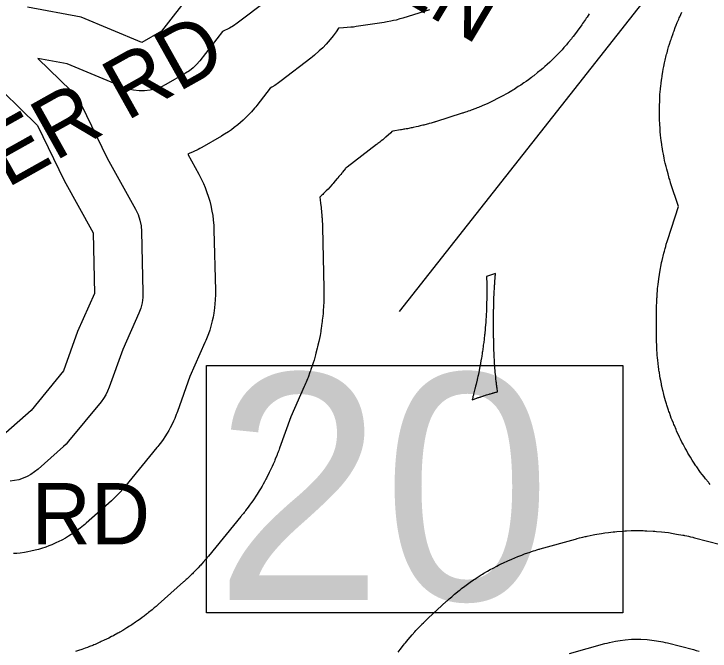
# Model space of a CAD drawing. Extents: x 1950930 to 2061844, y 904556 to 1017002.
# Drawn here: x 1965577 to 1966654, y 988753 to 989738 of the extents above; entities that cross this region are included whole.
import ezdxf

# ---------------------------------------------------------------- set-up
doc = ezdxf.new("R2010")
doc.units = 0
for name, color, linetype in [('Exist Hydrographic Buffer Line', 7, 'Continuous'), ('Exist Hydrographic Lake Shore', 7, 'Continuous'), ('Exist Road Non-System Type 51 Label', 7, 'Continuous'), ('Exist Road Secondary Mileage Hundredths English Label', 7, 'Continuous')]:
    doc.layers.add(name, color=color, linetype=linetype)

msp = doc.modelspace()

# ---------------------------------------------------------------- linework, layer by layer
at = {"layer": 'Exist Hydrographic Buffer Line'}
for points in [[(1965968.2, 989758.7), (1965922.4, 989723.8), (1965916.6, 989719.8), (1965910.5, 989716.4), (1965899.6, 989710.9), (1965864.3, 989665.5), (1965859.5, 989659.9), (1965854.2, 989654.9), (1965848.4, 989650.4), (1965842.3, 989646.4), (1965811.8, 989629), (1965804.1, 989625.1), (1965796, 989622.2), (1965787.7, 989620.2), (1965779.1, 989619.2), (1965770.6, 989619.2), (1965762, 989620.1), (1965753.7, 989622), (1965745.6, 989624.9), (1965659.3, 989661), (1965614, 989669.4), (1965665.6, 989619.2), (1965670.1, 989614.4), (1965674.1, 989609.4), (1965677.6, 989604), (1965680.7, 989598.3), (1965721.3, 989515), (1965765, 989436), (1965768.9, 989427.9), (1965771.8, 989419.3), (1965773.6, 989410.5), (1965774.3, 989401.5), (1965776.5, 989307.7), (1965776.3, 989299.4), (1965775.1, 989291.2), (1965773, 989283.2), (1965770.1, 989275.5), (1965745.1, 989219.2), (1965724.2, 989160.8), (1965721.8, 989154.8), (1965718.9, 989149.1), (1965715.5, 989143.6), (1965711.6, 989138.4), (1965661.5, 989077.4), (1965657.6, 989073), (1965653.3, 989068.9), (1965614.1, 989034), (1965608.8, 989029.7), (1965603.2, 989025.9), (1965597.2, 989022.7), (1965590.9, 989020), (1965584.5, 989017.8), (1965577.8, 989016.3), (1965571.1, 989015.4)], [(1966219.8, 989744.7), (1966178.4, 989731.6), (1966176.3, 989731), (1966174.2, 989730.4), (1966168.5, 989728.8), (1966164.3, 989727.8), (1966160, 989726.9), (1966154.2, 989725.8), (1966152, 989725.4), (1966149.9, 989725), (1966106.3, 989718.5), (1966102.2, 989717.9), (1966098, 989717.6), (1966086.9, 989716.7), (1966079.3, 989716.4), (1966075.3, 989710.5), (1966071, 989704.5), (1966066.3, 989698.8), (1966059.8, 989691.3), (1966054.7, 989685.9), (1966049.3, 989680.9), (1966041.8, 989674.3), (1966039, 989672), (1966036.1, 989669.7), (1965990.3, 989634.8), (1965988.2, 989633.2), (1965986.1, 989631.7), (1965980.3, 989627.7), (1965975.9, 989624.8), (1965973.3, 989623.3), (1965952.7, 989596.8), (1965951, 989594.6), (1965949.2, 989592.5), (1965944.5, 989587), (1965940.8, 989582.9), (1965936.9, 989579), (1965931.7, 989574), (1965927.6, 989570.3), (1965923.4, 989566.8), (1965917.6, 989562.3), (1965913.3, 989559), (1965908.7, 989556), (1965902.6, 989552), (1965900.2, 989550.6), (1965897.9, 989549.2), (1965867.4, 989531.7), (1965864.6, 989530.2), (1965861.7, 989528.7), (1965854, 989524.9), (1965848.2, 989522.2), (1965845.8, 989521.3), (1965863, 989490.3), (1965864.6, 989487.3), (1965866.1, 989484.3), (1965869.9, 989476.1), (1965872.7, 989469.9), (1965875, 989463.6), (1965877.9, 989455), (1965879.9, 989448.6), (1965881.4, 989442), (1965883.3, 989433.2), (1965884.4, 989426.5), (1965885.2, 989419.8), (1965886, 989410.8), (1965886.2, 989407.4), (1965886.3, 989404.1), (1965888.5, 989310.3), (1965888.5, 989307.2), (1965888.5, 989304.1), (1965888.2, 989295.8), (1965887.8, 989289.7), (1965887.1, 989283.5), (1965886, 989275.4), (1965884.9, 989269.3), (1965883.5, 989263.3), (1965881.5, 989255.2), (1965879.8, 989249.3), (1965877.7, 989243.5), (1965874.8, 989235.8), (1965873.7, 989232.9), (1965872.4, 989230), (1965849.1, 989177.6), (1965829.7, 989123.2), (1965828.9, 989120.9), (1965828, 989118.7), (1965825.6, 989112.7), (1965823.7, 989108.2), (1965821.6, 989103.9), (1965818.6, 989098.1), (1965816.3, 989093.9), (1965813.9, 989089.8), (1965810.5, 989084.3), (1965807.8, 989080.2), (1965805, 989076.3), (1965801.1, 989071.2), (1965799.7, 989069.2), (1965798.1, 989067.4), (1965748, 989006.3), (1965746.6, 989004.6), (1965745.2, 989003), (1965741.3, 988998.6), (1965738.3, 988995.4), (1965735.2, 988992.3), (1965731, 988988.2), (1965729.4, 988986.7), (1965727.8, 988985.2), (1965688.5, 988950.4), (1965686.6, 988948.7), (1965684.7, 988947.1), (1965679.4, 988942.8), (1965675.4, 988939.6), (1965671.2, 988936.7), (1965665.5, 988932.9), (1965661.2, 988930.2), (1965656.8, 988927.6), (1965650.9, 988924.4), (1965646.3, 988922), (1965641.7, 988919.9), (1965635.5, 988917.2), (1965630.7, 988915.3), (1965626, 988913.6), (1965619.5, 988911.5), (1965614.6, 988910), (1965609.7, 988908.7), (1965603, 988907.2), (1965598.1, 988906.2), (1965593, 988905.3), (1965586.3, 988904.4), (1965581.2, 988903.8), (1965576.2, 988903.5)], [(1966466.7, 989738.4), (1966463.6, 989733.4), (1966462.4, 989731.6), (1966461.2, 989729.8), (1966456.8, 989723.3), (1966455.6, 989721.4), (1966454.4, 989719.6), (1966451, 989714.9), (1966448.4, 989711.3), (1966445.8, 989707.8), (1966442.2, 989703.2), (1966440.8, 989701.5), (1966439.4, 989699.8), (1966434.5, 989693.8), (1966433, 989692.1), (1966431.6, 989690.5), (1966427.8, 989686.1), (1966424.9, 989682.8), (1966421.9, 989679.6), (1966417.8, 989675.4), (1966416.3, 989673.9), (1966414.7, 989672.3), (1966409.1, 989666.8), (1966407.5, 989665.3), (1966406, 989663.8), (1966401.7, 989659.8), (1966398.4, 989656.9), (1966395.1, 989654), (1966390.6, 989650.3), (1966388.9, 989648.9), (1966387.2, 989647.5), (1966381.1, 989642.7), (1966379.4, 989641.3), (1966377.7, 989640), (1966373, 989636.5), (1966369.5, 989633.9), (1966365.9, 989631.4), (1966361, 989628.1), (1966359.2, 989626.9), (1966357.3, 989625.7), (1966350.8, 989621.5), (1966348.9, 989620.4), (1966347, 989619.2), (1966342, 989616.2), (1966338.2, 989614), (1966334.4, 989611.9), (1966329.2, 989609.2), (1966327.3, 989608.2), (1966325.3, 989607.2), (1966318.3, 989603.7), (1966316.4, 989602.7), (1966314.4, 989601.8), (1966309.1, 989599.3), (1966305.1, 989597.5), (1966301.1, 989595.8), (1966295.7, 989593.6), (1966293.6, 989592.8), (1966291.6, 989592), (1966284.3, 989589.3), (1966283.2, 989588.9), (1966282.2, 989588.5), (1966279.5, 989587.6), (1966277.4, 989586.8), (1966275.3, 989586.1), (1966272.5, 989585.2), (1966271.5, 989584.9), (1966270.5, 989584.5), (1966229.1, 989571.4), (1966228.3, 989571.2), (1966227.5, 989571), (1966225.4, 989570.3), (1966223.8, 989569.8), (1966222.2, 989569.4), (1966220.1, 989568.8), (1966219.3, 989568.6), (1966218.5, 989568.3), (1966212.8, 989566.8), (1966211.2, 989566.4), (1966209.6, 989566), (1966205.4, 989564.9), (1966202.2, 989564.1), (1966199, 989563.4), (1966194.7, 989562.5), (1966193, 989562.1), (1966191.4, 989561.8), (1966185.6, 989560.7), (1966184.8, 989560.6), (1966184, 989560.4), (1966181.8, 989560), (1966180.2, 989559.8), (1966178.6, 989559.5), (1966176.4, 989559.1), (1966175.6, 989559), (1966174.8, 989558.9), (1966162.9, 989557.1), (1966161.8, 989556.1), (1966159.8, 989554.3), (1966152.3, 989547.8), (1966151.2, 989546.9), (1966150.2, 989546), (1966147.4, 989543.6), (1966145.2, 989541.8), (1966143.1, 989540.1), (1966140.1, 989537.8), (1966139.1, 989536.9), (1966138, 989536.1), (1966092.2, 989501.2), (1966091.4, 989500.6), (1966090.6, 989500), (1966089.7, 989499.3), (1966085.3, 989493.7), (1966084.7, 989492.9), (1966084.1, 989492.1), (1966082.4, 989489.9), (1966081.1, 989488.3), (1966079.8, 989486.7), (1966078, 989484.6), (1966077.4, 989483.9), (1966076.7, 989483.1), (1966071.9, 989477.5), (1966070.6, 989476), (1966069.2, 989474.4), (1966065.5, 989470.4), (1966062.8, 989467.4), (1966059.9, 989464.4), (1966056, 989460.6), (1966054.6, 989459.1), (1966053.1, 989457.7), (1966050, 989454.7), (1966050.7, 989450.6), (1966051.3, 989445.6), (1966052.1, 989438.9), (1966052.4, 989436.3), (1966052.6, 989433.8), (1966053.4, 989424.8), (1966053.5, 989423.6), (1966053.6, 989422.3), (1966053.8, 989418.9), (1966053.9, 989416.4), (1966054.1, 989413.9), (1966054.2, 989410.5), (1966054.2, 989409.2), (1966054.3, 989408), (1966056.4, 989314.2), (1966056.5, 989313), (1966056.5, 989311.9), (1966056.5, 989308.8), (1966056.5, 989306.5), (1966056.5, 989304.2), (1966056.4, 989301.1), (1966056.4, 989299.9), (1966056.4, 989298.8), (1966056.1, 989290.5), (1966056, 989288.2), (1966055.9, 989285.9), (1966055.5, 989279.7), (1966055.2, 989275.1), (1966054.7, 989270.5), (1966054, 989264.3), (1966053.7, 989262), (1966053.4, 989259.7), (1966052.3, 989251.6), (1966051.9, 989249.3), (1966051.5, 989247), (1966050.5, 989240.9), (1966049.7, 989236.3), (1966048.7, 989231.8), (1966047.3, 989225.8), (1966046.8, 989223.5), (1966046.2, 989221.3), (1966044.1, 989213.3), (1966043.5, 989211), (1966042.9, 989208.8), (1966041.2, 989202.9), (1966039.9, 989198.4), (1966038.4, 989194), (1966036.4, 989188.2), (1966035.6, 989186), (1966034.8, 989183.9), (1966031.9, 989176.1), (1966031.4, 989175), (1966031, 989174), (1966029.9, 989171.1), (1966029, 989168.9), (1966028.1, 989166.8), (1966026.9, 989164), (1966026.4, 989162.9), (1966026, 989161.8), (1966005.3, 989115.2), (1965987.9, 989066.7), (1965987.6, 989065.8), (1965987.3, 989065), (1965986.5, 989062.7), (1965985.9, 989061), (1965985.2, 989059.3), (1965984.3, 989057.1), (1965984, 989056.3), (1965983.7, 989055.4), (1965981.2, 989049.4), (1965980.5, 989047.8), (1965979.8, 989046.1), (1965977.9, 989041.7), (1965976.4, 989038.4), (1965974.9, 989035.1), (1965972.8, 989030.8), (1965972, 989029.1), (1965971.2, 989027.5), (1965968.3, 989021.8), (1965967.4, 989020.2), (1965966.6, 989018.6), (1965964.3, 989014.3), (1965962.5, 989011.1), (1965960.7, 989008), (1965958.3, 989003.9), (1965957.3, 989002.3), (1965956.4, 989000.8), (1965953, 988995.3), (1965952, 988993.8), (1965951, 988992.3), (1965948.4, 988988.2), (1965946.4, 988985.2), (1965944.3, 988982.3), (1965941.5, 988978.3), (1965940.4, 988976.9), (1965939.3, 988975.4), (1965935.4, 988970.3), (1965934.9, 988969.5), (1965934.4, 988968.8), (1965932.9, 988966.9), (1965931.8, 988965.5), (1965930.6, 988964.1), (1965929.1, 988962.2), (1965928.6, 988961.5), (1965928, 988960.8), (1965877.9, 988899.7), (1965877.4, 988899.1), (1965876.8, 988898.5), (1965875.4, 988896.8), (1965874.4, 988895.5), (1965873.3, 988894.3), (1965871.9, 988892.6), (1965871.3, 988892), (1965870.8, 988891.4), (1965866.9, 988887), (1965865.8, 988885.8), (1965864.7, 988884.6), (1965861.7, 988881.4), (1965859.4, 988879), (1965857.1, 988876.6), (1965854, 988873.5), (1965852.9, 988872.4), (1965851.7, 988871.2), (1965847.5, 988867.1), (1965846.9, 988866.6), (1965846.3, 988866), (1965844.7, 988864.5), (1965843.5, 988863.4), (1965842.3, 988862.3), (1965840.6, 988860.8), (1965840, 988860.3), (1965839.4, 988859.7), (1965800.2, 988824.8), (1965799.5, 988824.2), (1965798.8, 988823.6), (1965796.9, 988821.9), (1965795.4, 988820.7), (1965793.9, 988819.4), (1965792, 988817.8), (1965791.2, 988817.2), (1965790.5, 988816.6), (1965785.2, 988812.3), (1965783.7, 988811.1), (1965782.2, 988809.9), (1965778.2, 988806.8), (1965775.2, 988804.5), (1965772.1, 988802.3), (1965767.9, 988799.3), (1965766.3, 988798.3), (1965764.8, 988797.2), (1965759.1, 988793.4), (1965757.5, 988792.3), (1965755.9, 988791.3), (1965751.6, 988788.6), (1965748.4, 988786.5), (1965745.1, 988784.6), (1965740.7, 988782.1), (1965739, 988781.1), (1965737.4, 988780.2), (1965731.4, 988776.9), (1965729.7, 988776), (1965728, 988775.1), (1965723.5, 988772.8), (1965720.1, 988771.1), (1965716.6, 988769.5), (1965712, 988767.3), (1965710.3, 988766.5), (1965708.5, 988765.8), (1965702.3, 988763.1), (1965700.5, 988762.3), (1965698.7, 988761.6), (1965694, 988759.7), (1965690.5, 988758.3), (1965686.9, 988757), (1965682.1, 988755.3), (1965680.3, 988754.6), (1965678.5, 988754), (1965672, 988751.9)], [(1966654.1, 989010.3), (1966652.5, 989012.3), (1966651.9, 989013), (1966651.3, 989013.8), (1966647.1, 989019), (1966645.9, 989020.5), (1966644.7, 989022), (1966641.7, 989026), (1966639.4, 989029), (1966637.2, 989032.1), (1966634.3, 989036.3), (1966633.3, 989037.8), (1966632.2, 989039.4), (1966628.5, 989045), (1966627.4, 989046.6), (1966626.4, 989048.2), (1966623.7, 989052.5), (1966621.7, 989055.7), (1966619.8, 989059), (1966617.3, 989063.3), (1966616.4, 989065), (1966615.5, 989066.6), (1966612.3, 989072.6), (1966611.4, 989074.3), (1966610.5, 989075.9), (1966608.2, 989080.4), (1966606.5, 989083.8), (1966604.9, 989087.2), (1966602.8, 989091.8), (1966602.1, 989093.6), (1966601.3, 989095.3), (1966598.7, 989101.5), (1966597.9, 989103.2), (1966597.2, 989105), (1966595.3, 989109.7), (1966593.9, 989113.2), (1966592.6, 989116.7), (1966591, 989121.5), (1966590.4, 989123.3), (1966589.8, 989125.1), (1966587.7, 989131.5), (1966587.1, 989133.3), (1966586.5, 989135.1), (1966585.1, 989139.9), (1966584, 989143.6), (1966583.1, 989147.2), (1966581.8, 989152.1), (1966581.4, 989154), (1966580.9, 989155.8), (1966579.4, 989162.4), (1966579, 989164.2), (1966578.6, 989166.1), (1966577.6, 989171), (1966576.9, 989174.7), (1966576.3, 989178.5), (1966575.5, 989183.4), (1966575.2, 989185.3), (1966574.9, 989187.2), (1966574, 989193.9), (1966573.8, 989195.8), (1966573.5, 989197.6), (1966573, 989202.7), (1966572.6, 989206.4), (1966572.3, 989210.2), (1966571.9, 989215.2), (1966571.8, 989217.1), (1966571.7, 989219), (1966571.4, 989225.7), (1966571.4, 989226.7), (1966571.4, 989227.6), (1966571.3, 989230.2), (1966571.2, 989232), (1966571.2, 989233.9), (1966571.2, 989236.5), (1966571.1, 989237.4), (1966571.1, 989238.3), (1966571.1, 989279.8), (1966571.2, 989281.4), (1966571.2, 989283.1), (1966571.3, 989287.5), (1966571.4, 989290.7), (1966571.5, 989294), (1966571.8, 989298.4), (1966571.9, 989300.1), (1966572, 989301.7), (1966572.9, 989313.4), (1966573.2, 989316.7), (1966573.6, 989319.9), (1966574.6, 989328.7), (1966575.5, 989335.2), (1966576.6, 989341.7), (1966578.4, 989350.3), (1966579, 989353.5), (1966579.8, 989356.7), (1966582.5, 989368.1), (1966582.9, 989369.7), (1966583.3, 989371.3), (1966584.4, 989375.6), (1966585.3, 989378.7), (1966586.2, 989381.9), (1966587.5, 989386.1), (1966587.9, 989387.7), (1966588.4, 989389.2), (1966605, 989440.3), (1966593, 989477.2), (1966592.6, 989478.2), (1966592.3, 989479.2), (1966591.5, 989481.9), (1966590.9, 989483.9), (1966590.3, 989486), (1966589.5, 989488.7), (1966589.2, 989489.7), (1966589, 989490.7), (1966587, 989497.9), (1966586.5, 989500), (1966585.9, 989502), (1966584.6, 989507.5), (1966583.7, 989511.6), (1966582.8, 989515.7), (1966581.8, 989521.2), (1966581.4, 989523.3), (1966581, 989525.3), (1966579.8, 989532.7), (1966579.5, 989534.8), (1966579.1, 989536.9), (1966578.4, 989542.5), (1966577.8, 989546.6), (1966577.4, 989550.8), (1966576.9, 989556.4), (1966576.7, 989558.5), (1966576.6, 989560.6), (1966576.1, 989568.1), (1966576, 989570.2), (1966575.9, 989572.3), (1966575.7, 989577.9), (1966575.5, 989582.1), (1966575.5, 989586.3), (1966575.6, 989591.9), (1966575.6, 989594), (1966575.7, 989596.1), (1966576, 989603.7), (1966576, 989605.8), (1966576.2, 989607.9), (1966576.5, 989613.5), (1966576.8, 989617.7), (1966577.2, 989621.8), (1966577.8, 989627.4), (1966578.1, 989629.5), (1966578.4, 989631.6), (1966579.4, 989639), (1966579.7, 989641.1), (1966580, 989643.2), (1966580.9, 989648.7), (1966581.6, 989652.9), (1966582.5, 989657), (1966583.6, 989662.5), (1966584.1, 989664.6), (1966584.6, 989666.6), (1966586.3, 989673.9), (1966586.8, 989675.9), (1966587.4, 989678), (1966588.8, 989683.4), (1966589.9, 989687.5), (1966591.2, 989691.5), (1966592.9, 989696.8), (1966593.6, 989698.8), (1966594.2, 989700.8), (1966596.7, 989707.9), (1966597.4, 989709.9), (1966598.2, 989711.9), (1966600.1, 989717.1), (1966601.7, 989721), (1966603.3, 989724.9), (1966605.6, 989730), (1966606.4, 989732), (1966607.3, 989733.9), (1966610.5, 989740.7)], [(1966171.5, 988751.2), (1966172.9, 988753.2), (1966174.4, 988755.1), (1966179.6, 988761.9), (1966181, 988763.8), (1966182.6, 988765.7), (1966186.6, 988770.6), (1966189.7, 988774.3), (1966192.9, 988777.9), (1966197.2, 988782.7), (1966198.8, 988784.4), (1966200.5, 988786.2), (1966206.4, 988792.3), (1966207.3, 988793.2), (1966208.1, 988794.1), (1966210.4, 988796.3), (1966212.1, 988798), (1966213.8, 988799.7), (1966216.1, 988801.9), (1966217, 988802.7), (1966217.9, 988803.5), (1966246.2, 988829.7), (1966247.1, 988830.5), (1966248, 988831.4), (1966250.5, 988833.6), (1966252.3, 988835.2), (1966254.2, 988836.8), (1966256.8, 988839), (1966257.7, 988839.8), (1966258.7, 988840.6), (1966265.5, 988846.2), (1966267.4, 988847.7), (1966269.4, 988849.3), (1966274.6, 988853.3), (1966278.6, 988856.3), (1966282.7, 988859.1), (1966288.1, 988862.9), (1966290.2, 988864.2), (1966292.3, 988865.6), (1966299.7, 988870.4), (1966301.8, 988871.7), (1966304, 988873), (1966309.6, 988876.4), (1966313.9, 988878.8), (1966318.3, 988881.2), (1966324.2, 988884.3), (1966326.4, 988885.4), (1966328.6, 988886.5), (1966336.6, 988890.3), (1966338.8, 988891.4), (1966341.1, 988892.4), (1966347.1, 988895.1), (1966351.7, 988897.1), (1966356.3, 988898.9), (1966362.5, 988901.3), (1966364.8, 988902.1), (1966367.1, 988902.9), (1966375.5, 988905.8), (1966376.7, 988906.2), (1966377.9, 988906.6), (1966381, 988907.7), (1966383.4, 988908.4), (1966385.7, 988909.1), (1966388.9, 988910.1), (1966390.1, 988910.4), (1966391.3, 988910.8), (1966445.8, 988926), (1966447.1, 988926.4), (1966448.4, 988926.7), (1966452, 988927.7), (1966454.6, 988928.4), (1966457.3, 988929), (1966460.9, 988929.8), (1966462.2, 988930.1), (1966463.6, 988930.4), (1966473.2, 988932.4), (1966475.9, 988933), (1966478.6, 988933.5), (1966485.8, 988934.7), (1966491.3, 988935.6), (1966496.7, 988936.3), (1966504, 988937.1), (1966506.8, 988937.4), (1966509.5, 988937.6), (1966519.3, 988938.4), (1966522, 988938.6), (1966524.8, 988938.7), (1966532.1, 988939), (1966537.6, 988939.2), (1966543.1, 988939.1), (1966550.5, 988939), (1966553.2, 988938.9), (1966556, 988938.8), (1966565.8, 988938.2), (1966568.5, 988938.1), (1966571.3, 988937.8), (1966578.6, 988937.2), (1966584.1, 988936.6), (1966589.5, 988935.9), (1966596.8, 988934.8), (1966599.5, 988934.3), (1966602.2, 988933.8), (1966611.8, 988932), (1966613.2, 988931.8), (1966614.5, 988931.5), (1966618.1, 988930.8), (1966620.8, 988930.2), (1966623.5, 988929.6), (1966627.1, 988928.7), (1966628.4, 988928.4), (1966629.8, 988928.1), (1966670.1, 988917.7)], [(1966436.6, 988749), (1966491.1, 988764.3), (1966494.6, 988765.2), (1966498.2, 988766), (1966507.8, 988768), (1966515.1, 988769.3), (1966522.4, 988770.1), (1966532.2, 988770.9), (1966539.5, 988771.2), (1966546.8, 988771), (1966556.6, 988770.5), (1966563.9, 988769.8), (1966571.2, 988768.7), (1966580.8, 988766.9), (1966584.4, 988766.2), (1966588, 988765.3), (1966628.4, 988755), (1966632.7, 988753.8), (1966637, 988752.4)]]:
    msp.add_lwpolyline(points, dxfattribs=at)
msp.add_lwpolyline([(1966285.8, 989141.4), (1966293.3, 989144), (1966293.7, 989144.2), (1966294.2, 989144.4), (1966295.4, 989144.8), (1966296.2, 989145.1), (1966297.1, 989145.3), (1966298.3, 989145.7), (1966298.7, 989145.9), (1966299.2, 989146), (1966302.3, 989147.1), (1966303.2, 989147.4), (1966304.1, 989147.6), (1966306.5, 989148.4), (1966308.2, 989149), (1966310, 989149.5), (1966312.4, 989150.2), (1966313.3, 989150.5), (1966314.2, 989150.8), (1966317.3, 989151.7), (1966317.8, 989151.8), (1966318.2, 989152), (1966319.4, 989152.3), (1966320.3, 989152.6), (1966321.2, 989152.8), (1966322.4, 989153.2), (1966322.9, 989153.3), (1966323.3, 989153.4), (1966325.1, 989153.9), (1966324.3, 989159.9), (1966324.2, 989160.6), (1966324.1, 989161.3), (1966323.9, 989163.2), (1966323.7, 989164.6), (1966323.5, 989166), (1966323.3, 989167.9), (1966323.2, 989168.6), (1966323.1, 989169.3), (1966322.6, 989174.3), (1966322.4, 989175.7), (1966322.3, 989177.2), (1966321.9, 989180.9), (1966321.6, 989183.7), (1966321.4, 989186.6), (1966321.1, 989190.3), (1966321, 989191.8), (1966320.9, 989193.2), (1966320.5, 989198.2), (1966320.5, 989198.9), (1966320.4, 989199.6), (1966320.3, 989201.5), (1966320.2, 989202.9), (1966320.2, 989204.3), (1966320.1, 989206.2), (1966320, 989206.9), (1966320, 989207.6), (1966319.7, 989214.4), (1966319.7, 989214.8), (1966319.7, 989215.1), (1966319.6, 989216), (1966319.6, 989216.8), (1966319.6, 989217.5), (1966319.5, 989218.4), (1966319.5, 989218.8), (1966319.5, 989219.1), (1966319.4, 989221.6), (1966319.4, 989222.4), (1966319.4, 989223.1), (1966319.3, 989225), (1966319.3, 989226.4), (1966319.3, 989227.8), (1966319.2, 989229.7), (1966319.2, 989230.4), (1966319.2, 989231.1), (1966319.2, 989233.6), (1966319.2, 989234), (1966319.2, 989234.3), (1966319.2, 989235.3), (1966319.2, 989236), (1966319.1, 989236.7), (1966319.1, 989237.6), (1966319.1, 989238), (1966319.1, 989238.3), (1966319.1, 989279.8), (1966319.1, 989280.4), (1966319.1, 989281), (1966319.2, 989282.7), (1966319.2, 989283.9), (1966319.2, 989285.1), (1966319.2, 989286.8), (1966319.2, 989287.4), (1966319.2, 989288), (1966319.3, 989292.4), (1966319.3, 989293.6), (1966319.4, 989294.9), (1966319.5, 989298.1), (1966319.6, 989300.6), (1966319.7, 989303.1), (1966319.8, 989306.4), (1966319.9, 989307.6), (1966320, 989308.8), (1966320.2, 989313.2), (1966320.3, 989313.8), (1966320.3, 989314.4), (1966320.4, 989316.1), (1966320.5, 989317.3), (1966320.6, 989318.5), (1966320.7, 989320.2), (1966320.7, 989320.8), (1966320.8, 989321.4), (1966321.7, 989333.1), (1966321.8, 989334.4), (1966321.9, 989335.6), (1966322, 989336.5), (1966308.1, 989332.1), (1966308.4, 989320), (1966308.4, 989319.6), (1966308.4, 989319.2), (1966308.4, 989318), (1966308.4, 989317.2), (1966308.4, 989316.3), (1966308.5, 989315.1), (1966308.5, 989314.7), (1966308.5, 989314.3), (1966308.5, 989311.2), (1966308.5, 989310.3), (1966308.5, 989309.4), (1966308.5, 989307.1), (1966308.5, 989305.4), (1966308.5, 989303.6), (1966308.5, 989301.3), (1966308.5, 989300.5), (1966308.5, 989299.6), (1966308.4, 989296.5), (1966308.4, 989296.1), (1966308.4, 989295.6), (1966308.4, 989294.5), (1966308.3, 989293.6), (1966308.3, 989292.7), (1966308.3, 989291.6), (1966308.3, 989291.1), (1966308.3, 989290.7), (1966308, 989282.4), (1966308, 989281.6), (1966307.9, 989280.7), (1966307.8, 989278.4), (1966307.8, 989276.7), (1966307.7, 989274.9), (1966307.6, 989272.6), (1966307.5, 989271.7), (1966307.5, 989270.9), (1966307.1, 989264.7), (1966307, 989263), (1966306.9, 989261.2), (1966306.5, 989256.6), (1966306.2, 989253.2), (1966305.9, 989249.7), (1966305.5, 989245.1), (1966305.3, 989243.4), (1966305.1, 989241.6), (1966304.4, 989235.5), (1966304.3, 989234.6), (1966304.2, 989233.8), (1966303.9, 989231.5), (1966303.7, 989229.8), (1966303.4, 989228), (1966303.1, 989225.7), (1966303, 989224.9), (1966302.9, 989224), (1966301.7, 989215.8), (1966301.6, 989215), (1966301.5, 989214.1), (1966301.1, 989211.8), (1966300.9, 989210.1), (1966300.6, 989208.4), (1966300.2, 989206.1), (1966300.1, 989205.3), (1966299.9, 989204.4), (1966298.9, 989198.3), (1966298.6, 989196.6), (1966298.3, 989194.9), (1966297.4, 989190.3), (1966296.8, 989186.9), (1966296.1, 989183.5), (1966295.1, 989179), (1966294.7, 989177.3), (1966294.3, 989175.6), (1966293, 989169.6), (1966292.8, 989168.7), (1966292.6, 989167.9), (1966292, 989165.6), (1966291.6, 989163.9), (1966291.2, 989162.3), (1966290.6, 989160), (1966290.4, 989159.2), (1966290.2, 989158.3), (1966288.1, 989150.3), (1966287.9, 989149.5), (1966287.7, 989148.6), (1966287.1, 989146.4), (1966286.7, 989144.7), (1966286.2, 989143)], close=True, dxfattribs=at)
at = {"layer": 'Exist Hydrographic Lake Shore'}
for points in [[(1965850.8, 989770.4), (1965805, 989711.5), (1965774.5, 989694.1), (1965680.8, 989733.3), (1965598, 989748.6)], [(1965532.7, 989643.9), (1965613.3, 989565.4), (1965654.7, 989480.4), (1965699.4, 989399.7), (1965701.5, 989305.9), (1965675.4, 989247.1), (1965653.6, 989186), (1965603.5, 989125), (1965564.3, 989090.1)]]:
    msp.add_lwpolyline(points, dxfattribs=at)
at = {"layer": 'Exist Road Secondary Mileage Hundredths English Label'}
msp.add_line((1966995.3, 990322.2), (1966173.1, 989278), dxfattribs=at)
msp.add_lwpolyline([(1965874.8, 989194.3), (1966518.9, 989194.3), (1966518.9, 988812), (1965874.8, 988812)], close=True, dxfattribs=at)

# ---------------------------------------------------------------- texts
at = {"layer": 'Exist Road Non-System Type 51 Label'}
for s, rotation, p in [('  COTTAGE LN', 329.1899, (1965536.5, 990141.7)), ('  BALDWIN-BRADSHER RD', 29.2509, (1964500.7, 988871.6))]:
    msp.add_text(s, height=95, rotation=rotation, dxfattribs=at).set_placement(p)
msp.add_text('  JOE BALDWIN RD', height=95, dxfattribs=at).set_placement((1964637, 988917.6))
at = {"layer": 'Exist Road Secondary Mileage Hundredths English Label'}
msp.add_text('20', height=350, dxfattribs=at).set_placement((1965887.3, 988831.7))

doc.saveas('drawing.dxf')
